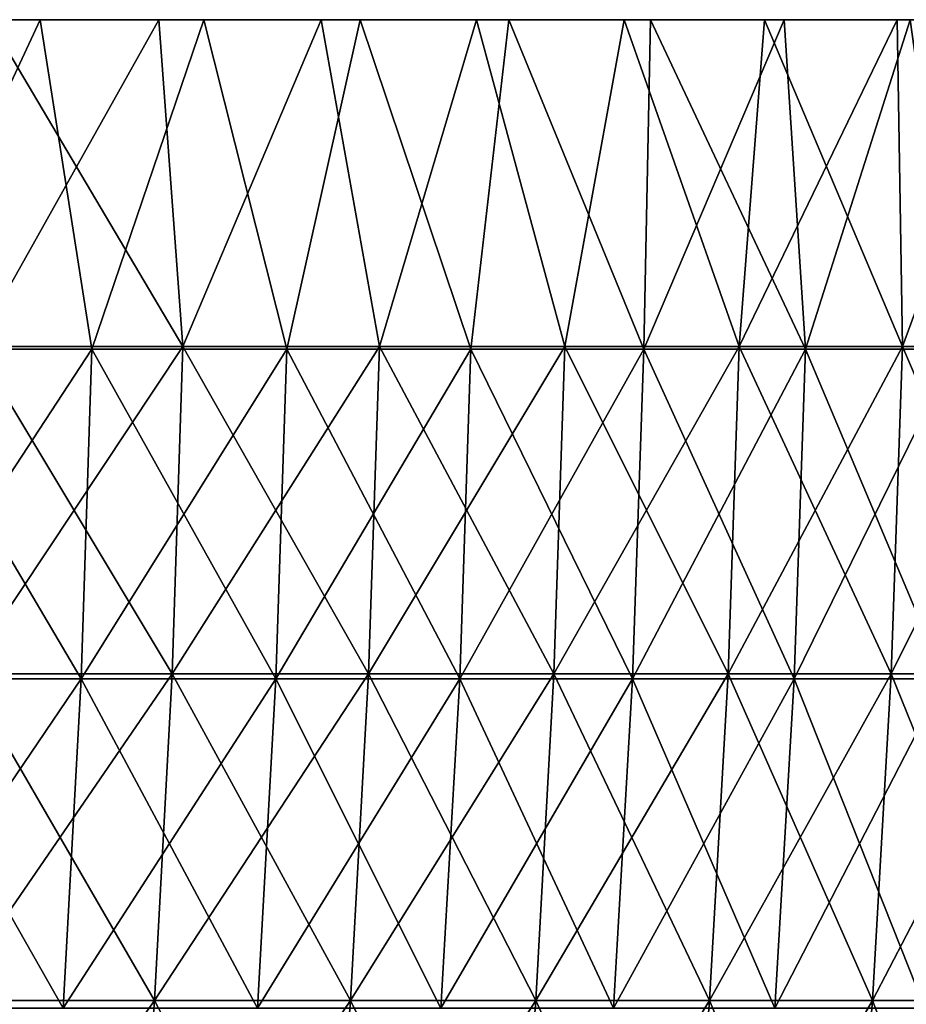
# Model space of a CAD drawing. Header units: millimetres. Extents: x -250 to 250, y 3898 to 4150.
# Tile 557 of 558: x 213 to 230, y 4131 to 4150. Entities that reach past the tile are written whole.
import ezdxf

# ---------------------------------------------------------------- set-up
doc = ezdxf.new("R2010")
doc.units = ezdxf.units.MM
doc.header["$LTSCALE"] = 5.599365
for name, color, linetype in [('1', 7, 'CONTINUOUS'), ('2', 7, 'CONTINUOUS'), ('3', 7, 'CONTINUOUS'), ('4', 7, 'CONTINUOUS'), ('5', 7, 'CONTINUOUS')]:
    doc.layers.add(name, color=color, linetype=linetype)

msp = doc.modelspace()

# ---------------------------------------------------------------- linework, layer by layer
at = {"layer": '1', "color": 251, "linetype": 'Continuous', "true_color": 0x504f50}
for points in [[(212.749, 4150, 131.294), (215.981, 4150, 125.906), (210.464, 4150, 131.183), (212.749, 4150, 131.294)], [(210.464, 4150, 131.183), (215.981, 4150, 125.906), (213.72, 4150, 125.809), (210.464, 4150, 131.183)], [(215.981, 4150, -125.906), (212.749, 4150, -131.294), (210.464, 4150, -131.183), (215.981, 4150, -125.906)], [(213.72, 4150, -125.809), (215.981, 4150, -125.906), (210.464, 4150, -131.183), (213.72, 4150, -125.809)], [(215.981, 4150, 125.906), (219.077, 4150, 120.438), (213.72, 4150, 125.809), (215.981, 4150, 125.906)], [(213.72, 4150, 125.809), (219.077, 4150, 120.438), (216.838, 4150, 120.354), (213.72, 4150, 125.809)], [(219.077, 4150, -120.438), (215.981, 4150, -125.906), (213.72, 4150, -125.809), (219.077, 4150, -120.438)], [(216.838, 4150, -120.355), (219.077, 4150, -120.438), (213.72, 4150, -125.809), (216.838, 4150, -120.355)], [(219.077, 4150, 120.438), (222.034, 4150, 114.895), (216.838, 4150, 120.354), (219.077, 4150, 120.438)], [(216.838, 4150, 120.354), (222.034, 4150, 114.895), (219.818, 4150, 114.823), (216.838, 4150, 120.354)], [(222.034, 4150, -114.895), (219.077, 4150, -120.438), (216.838, 4150, -120.355), (222.034, 4150, -114.895)], [(219.817, 4150, -114.823), (222.034, 4150, -114.895), (216.838, 4150, -120.355), (219.817, 4150, -114.823)], [(224.851, 4150, -109.279), (222.034, 4150, -114.895), (219.817, 4150, -114.823), (224.851, 4150, -109.279)], [(222.656, 4150, -109.218), (224.851, 4150, -109.279), (219.817, 4150, -114.823), (222.656, 4150, -109.218)], [(222.034, 4150, 114.895), (224.851, 4150, 109.279), (219.818, 4150, 114.823), (222.034, 4150, 114.895)], [(219.818, 4150, 114.823), (224.851, 4150, 109.279), (222.656, 4150, 109.217), (219.818, 4150, 114.823)], [(224.851, 4150, 109.279), (227.526, 4150, 103.594), (222.656, 4150, 109.217), (224.851, 4150, 109.279)], [(222.656, 4150, 109.217), (227.526, 4150, 103.594), (225.351, 4150, 103.542), (222.656, 4150, 109.217)], [(227.526, 4150, -103.594), (224.851, 4150, -109.279), (222.656, 4150, -109.218), (227.526, 4150, -103.594)], [(225.351, 4150, -103.542), (227.526, 4150, -103.594), (222.656, 4150, -109.218), (225.351, 4150, -103.542)], [(227.526, 4150, 103.594), (230.058, 4150, 97.843), (225.351, 4150, 103.542), (227.526, 4150, 103.594)], [(225.351, 4150, 103.542), (230.058, 4150, 97.843), (227.902, 4150, 97.8), (225.351, 4150, 103.542)], [(230.058, 4150, -97.843), (227.526, 4150, -103.594), (225.351, 4150, -103.542), (230.058, 4150, -97.843)], [(227.902, 4150, -97.8), (230.058, 4150, -97.843), (225.351, 4150, -103.542), (227.902, 4150, -97.8)], [(230.058, 4150, 97.843), (232.444, 4150, 92.031), (227.902, 4150, 97.8), (230.058, 4150, 97.843)], [(227.902, 4150, 97.8), (232.444, 4150, 92.031), (230.306, 4150, 91.995), (227.902, 4150, 97.8)], [(232.444, 4150, -92.031), (230.058, 4150, -97.843), (227.902, 4150, -97.8), (232.444, 4150, -92.031)], [(230.306, 4150, -91.996), (232.444, 4150, -92.031), (227.902, 4150, -97.8), (230.306, 4150, -91.996)]]:
    msp.add_3dface(points, dxfattribs=at)
at = {"layer": '2', "color": 251, "linetype": 'Continuous', "true_color": 0x504f50}
for points in [[(212.749, 4150, -131.294), (215.981, 4150, -125.906), (212.488, 4143.772, -131.567), (212.749, 4150, -131.294)], [(215.981, 4150, -125.906), (216.439, 4143.772, -124.961), (212.488, 4143.772, -131.567), (215.981, 4150, -125.906)], [(215.981, 4150, -125.906), (219.077, 4150, -120.438), (216.439, 4143.772, -124.961), (215.981, 4150, -125.906)], [(219.077, 4150, -120.438), (220.185, 4143.772, -118.237), (216.439, 4143.772, -124.961), (219.077, 4150, -120.438)], [(219.077, 4150, -120.438), (222.034, 4150, -114.895), (220.185, 4143.772, -118.237), (219.077, 4150, -120.438)], [(222.034, 4150, -114.895), (223.721, 4143.772, -111.4), (220.185, 4143.772, -118.237), (222.034, 4150, -114.895)], [(222.034, 4150, -114.895), (224.851, 4150, -109.279), (223.721, 4143.772, -111.4), (222.034, 4150, -114.895)], [(224.851, 4150, -109.279), (227.046, 4143.772, -104.458), (223.721, 4143.772, -111.4), (224.851, 4150, -109.279)], [(224.851, 4150, -109.279), (227.526, 4150, -103.594), (227.046, 4143.772, -104.458), (224.851, 4150, -109.279)], [(227.526, 4150, -103.594), (230.058, 4150, -97.843), (227.046, 4143.772, -104.458), (227.526, 4150, -103.594)], [(230.058, 4150, -97.843), (230.155, 4143.772, -97.416), (227.046, 4143.772, -104.458), (230.058, 4150, -97.843)], [(230.058, 4150, -97.843), (232.444, 4150, -92.031), (230.155, 4143.772, -97.416), (230.058, 4150, -97.843)], [(232.444, 4150, -92.031), (233.046, 4143.772, -90.282), (230.155, 4143.772, -97.416), (232.444, 4150, -92.031)], [(216.237, 4137.541, -124.845), (212.29, 4137.541, -131.445), (216.439, 4143.772, -124.961), (216.237, 4137.541, -124.845)], [(216.439, 4143.772, -124.961), (212.29, 4137.541, -131.445), (212.488, 4143.772, -131.567), (216.439, 4143.772, -124.961)], [(219.979, 4137.541, -118.126), (216.237, 4137.541, -124.845), (220.185, 4143.772, -118.237), (219.979, 4137.541, -118.126)], [(220.185, 4143.772, -118.237), (216.237, 4137.541, -124.845), (216.439, 4143.772, -124.961), (220.185, 4143.772, -118.237)], [(223.513, 4137.541, -111.296), (219.979, 4137.541, -118.126), (223.721, 4143.772, -111.4), (223.513, 4137.541, -111.296)], [(223.721, 4143.772, -111.4), (219.979, 4137.541, -118.126), (220.185, 4143.772, -118.237), (223.721, 4143.772, -111.4)], [(226.834, 4137.541, -104.36), (223.513, 4137.541, -111.296), (227.046, 4143.772, -104.458), (226.834, 4137.541, -104.36)], [(227.046, 4143.772, -104.458), (223.513, 4137.541, -111.296), (223.721, 4143.772, -111.4), (227.046, 4143.772, -104.458)], [(229.94, 4137.541, -97.325), (226.834, 4137.541, -104.36), (230.155, 4143.772, -97.416), (229.94, 4137.541, -97.325)], [(230.155, 4143.772, -97.416), (226.834, 4137.541, -104.36), (227.046, 4143.772, -104.458), (230.155, 4143.772, -97.416)], [(232.828, 4137.541, -90.198), (229.94, 4137.541, -97.325), (233.046, 4143.772, -90.282), (232.828, 4137.541, -90.198)], [(233.046, 4143.772, -90.282), (229.94, 4137.541, -97.325), (230.155, 4143.772, -97.416), (233.046, 4143.772, -90.282)], [(215.901, 4131.318, -124.65), (211.96, 4131.318, -131.24), (216.237, 4137.541, -124.845), (215.901, 4131.318, -124.65)], [(216.237, 4137.541, -124.845), (211.96, 4131.318, -131.24), (212.29, 4137.541, -131.445), (216.237, 4137.541, -124.845)], [(219.637, 4131.318, -117.943), (215.901, 4131.318, -124.65), (219.979, 4137.541, -118.126), (219.637, 4131.318, -117.943)], [(219.979, 4137.541, -118.126), (215.901, 4131.318, -124.65), (216.237, 4137.541, -124.845), (219.979, 4137.541, -118.126)], [(223.165, 4131.318, -111.123), (219.637, 4131.318, -117.943), (223.513, 4137.541, -111.296), (223.165, 4131.318, -111.123)], [(223.513, 4137.541, -111.296), (219.637, 4131.318, -117.943), (219.979, 4137.541, -118.126), (223.513, 4137.541, -111.296)], [(226.481, 4131.318, -104.198), (223.165, 4131.318, -111.123), (226.834, 4137.541, -104.36), (226.481, 4131.318, -104.198)], [(226.834, 4137.541, -104.36), (223.165, 4131.318, -111.123), (223.513, 4137.541, -111.296), (226.834, 4137.541, -104.36)], [(229.583, 4131.318, -97.174), (226.481, 4131.318, -104.198), (229.94, 4137.541, -97.325), (229.583, 4131.318, -97.174)], [(229.94, 4137.541, -97.325), (226.481, 4131.318, -104.198), (226.834, 4137.541, -104.36), (229.94, 4137.541, -97.325)], [(232.466, 4131.318, -90.058), (229.583, 4131.318, -97.174), (232.828, 4137.541, -90.198), (232.466, 4131.318, -90.058)], [(232.828, 4137.541, -90.198), (229.583, 4131.318, -97.174), (229.94, 4137.541, -97.325), (232.828, 4137.541, -90.198)], [(215.43, 4125.107, -124.379), (211.498, 4125.107, -130.954), (215.901, 4131.318, -124.65), (215.43, 4125.107, -124.379)], [(215.901, 4131.318, -124.65), (211.498, 4125.107, -130.954), (211.96, 4131.318, -131.24), (215.901, 4131.318, -124.65)], [(219.158, 4125.107, -117.686), (215.43, 4125.107, -124.379), (219.637, 4131.318, -117.943), (219.158, 4125.107, -117.686)], [(219.637, 4131.318, -117.943), (215.43, 4125.107, -124.379), (215.901, 4131.318, -124.65), (219.637, 4131.318, -117.943)], [(222.679, 4125.107, -110.881), (219.158, 4125.107, -117.686), (223.165, 4131.318, -111.123), (222.679, 4125.107, -110.881)], [(223.165, 4131.318, -111.123), (219.158, 4125.107, -117.686), (219.637, 4131.318, -117.943), (223.165, 4131.318, -111.123)], [(225.988, 4125.107, -103.971), (222.679, 4125.107, -110.881), (226.481, 4131.318, -104.198), (225.988, 4125.107, -103.971)], [(226.481, 4131.318, -104.198), (222.679, 4125.107, -110.881), (223.165, 4131.318, -111.123), (226.481, 4131.318, -104.198)], [(229.082, 4125.107, -96.962), (225.988, 4125.107, -103.971), (229.583, 4131.318, -97.174), (229.082, 4125.107, -96.962)], [(229.583, 4131.318, -97.174), (225.988, 4125.107, -103.971), (226.481, 4131.318, -104.198), (229.583, 4131.318, -97.174)], [(231.96, 4125.107, -89.862), (229.082, 4125.107, -96.962), (232.466, 4131.318, -90.058), (231.96, 4125.107, -89.862)], [(232.466, 4131.318, -90.058), (229.082, 4125.107, -96.962), (229.583, 4131.318, -97.174), (232.466, 4131.318, -90.058)]]:
    msp.add_3dface(points, dxfattribs=at)
at = {"layer": '3', "color": 251, "linetype": 'Continuous', "true_color": 0x504f50}
for points in [[(212.749, 4150, 131.294), (212.488, 4143.772, 131.567), (216.439, 4143.772, 124.961), (212.749, 4150, 131.294)], [(215.981, 4150, 125.906), (212.749, 4150, 131.294), (216.439, 4143.772, 124.961), (215.981, 4150, 125.906)], [(219.077, 4150, 120.438), (215.981, 4150, 125.906), (216.439, 4143.772, 124.961), (219.077, 4150, 120.438)], [(219.077, 4150, 120.438), (216.439, 4143.772, 124.961), (220.185, 4143.772, 118.237), (219.077, 4150, 120.438)], [(222.034, 4150, 114.895), (219.077, 4150, 120.438), (220.185, 4143.772, 118.237), (222.034, 4150, 114.895)], [(222.034, 4150, 114.895), (220.185, 4143.772, 118.237), (223.721, 4143.772, 111.4), (222.034, 4150, 114.895)], [(224.851, 4150, 109.279), (222.034, 4150, 114.895), (223.721, 4143.772, 111.4), (224.851, 4150, 109.279)], [(224.851, 4150, 109.279), (223.721, 4143.772, 111.4), (227.046, 4143.772, 104.458), (224.851, 4150, 109.279)], [(227.526, 4150, 103.594), (224.851, 4150, 109.279), (227.046, 4143.772, 104.458), (227.526, 4150, 103.594)], [(227.526, 4150, 103.594), (227.046, 4143.772, 104.458), (230.155, 4143.772, 97.416), (227.526, 4150, 103.594)], [(230.058, 4150, 97.843), (227.526, 4150, 103.594), (230.155, 4143.772, 97.416), (230.058, 4150, 97.843)], [(232.444, 4150, 92.031), (230.058, 4150, 97.843), (230.155, 4143.772, 97.416), (232.444, 4150, 92.031)], [(232.444, 4150, 92.031), (230.155, 4143.772, 97.416), (233.046, 4143.772, 90.282), (232.444, 4150, 92.031)], [(212.29, 4137.541, 131.445), (216.237, 4137.541, 124.845), (212.488, 4143.772, 131.567), (212.29, 4137.541, 131.445)], [(212.488, 4143.772, 131.567), (216.237, 4137.541, 124.845), (216.439, 4143.772, 124.961), (212.488, 4143.772, 131.567)], [(216.237, 4137.541, 124.845), (219.979, 4137.541, 118.126), (216.439, 4143.772, 124.961), (216.237, 4137.541, 124.845)], [(216.439, 4143.772, 124.961), (219.979, 4137.541, 118.126), (220.185, 4143.772, 118.237), (216.439, 4143.772, 124.961)], [(219.979, 4137.541, 118.126), (223.513, 4137.541, 111.296), (220.185, 4143.772, 118.237), (219.979, 4137.541, 118.126)], [(220.185, 4143.772, 118.237), (223.513, 4137.541, 111.296), (223.721, 4143.772, 111.4), (220.185, 4143.772, 118.237)], [(223.513, 4137.541, 111.296), (226.834, 4137.541, 104.36), (223.721, 4143.772, 111.4), (223.513, 4137.541, 111.296)], [(223.721, 4143.772, 111.4), (226.834, 4137.541, 104.36), (227.046, 4143.772, 104.458), (223.721, 4143.772, 111.4)], [(226.834, 4137.541, 104.36), (229.94, 4137.541, 97.325), (227.046, 4143.772, 104.458), (226.834, 4137.541, 104.36)], [(227.046, 4143.772, 104.458), (229.94, 4137.541, 97.325), (230.155, 4143.772, 97.416), (227.046, 4143.772, 104.458)], [(229.94, 4137.541, 97.325), (232.828, 4137.541, 90.198), (230.155, 4143.772, 97.416), (229.94, 4137.541, 97.325)], [(230.155, 4143.772, 97.416), (232.828, 4137.541, 90.198), (233.046, 4143.772, 90.282), (230.155, 4143.772, 97.416)], [(211.96, 4131.318, 131.24), (215.901, 4131.318, 124.65), (212.29, 4137.541, 131.445), (211.96, 4131.318, 131.24)], [(212.29, 4137.541, 131.445), (215.901, 4131.318, 124.65), (216.237, 4137.541, 124.845), (212.29, 4137.541, 131.445)], [(215.901, 4131.318, 124.65), (219.637, 4131.318, 117.943), (216.237, 4137.541, 124.845), (215.901, 4131.318, 124.65)], [(216.237, 4137.541, 124.845), (219.637, 4131.318, 117.943), (219.979, 4137.541, 118.126), (216.237, 4137.541, 124.845)], [(219.637, 4131.318, 117.943), (223.165, 4131.318, 111.123), (219.979, 4137.541, 118.126), (219.637, 4131.318, 117.943)], [(219.979, 4137.541, 118.126), (223.165, 4131.318, 111.123), (223.513, 4137.541, 111.296), (219.979, 4137.541, 118.126)], [(223.165, 4131.318, 111.123), (226.481, 4131.318, 104.198), (223.513, 4137.541, 111.296), (223.165, 4131.318, 111.123)], [(223.513, 4137.541, 111.296), (226.481, 4131.318, 104.198), (226.834, 4137.541, 104.36), (223.513, 4137.541, 111.296)], [(226.481, 4131.318, 104.198), (229.583, 4131.318, 97.174), (226.834, 4137.541, 104.36), (226.481, 4131.318, 104.198)], [(226.834, 4137.541, 104.36), (229.583, 4131.318, 97.174), (229.94, 4137.541, 97.325), (226.834, 4137.541, 104.36)], [(229.583, 4131.318, 97.174), (232.466, 4131.318, 90.058), (229.94, 4137.541, 97.325), (229.583, 4131.318, 97.174)], [(229.94, 4137.541, 97.325), (232.466, 4131.318, 90.058), (232.828, 4137.541, 90.198), (229.94, 4137.541, 97.325)], [(211.498, 4125.107, 130.954), (215.43, 4125.107, 124.379), (211.96, 4131.318, 131.24), (211.498, 4125.107, 130.954)], [(211.96, 4131.318, 131.24), (215.43, 4125.107, 124.379), (215.901, 4131.318, 124.65), (211.96, 4131.318, 131.24)], [(215.43, 4125.107, 124.379), (219.158, 4125.107, 117.686), (215.901, 4131.318, 124.65), (215.43, 4125.107, 124.379)], [(215.901, 4131.318, 124.65), (219.158, 4125.107, 117.686), (219.637, 4131.318, 117.943), (215.901, 4131.318, 124.65)], [(219.158, 4125.107, 117.686), (222.679, 4125.107, 110.881), (219.637, 4131.318, 117.943), (219.158, 4125.107, 117.686)], [(219.637, 4131.318, 117.943), (222.679, 4125.107, 110.881), (223.165, 4131.318, 111.123), (219.637, 4131.318, 117.943)], [(222.679, 4125.107, 110.881), (225.988, 4125.107, 103.971), (223.165, 4131.318, 111.123), (222.679, 4125.107, 110.881)], [(223.165, 4131.318, 111.123), (225.988, 4125.107, 103.971), (226.481, 4131.318, 104.198), (223.165, 4131.318, 111.123)], [(225.988, 4125.107, 103.971), (229.082, 4125.107, 96.962), (226.481, 4131.318, 104.198), (225.988, 4125.107, 103.971)], [(226.481, 4131.318, 104.198), (229.082, 4125.107, 96.962), (229.583, 4131.318, 97.174), (226.481, 4131.318, 104.198)], [(229.082, 4125.107, 96.962), (231.96, 4125.107, 89.862), (229.583, 4131.318, 97.174), (229.082, 4125.107, 96.962)], [(229.583, 4131.318, 97.174), (231.96, 4125.107, 89.862), (232.466, 4131.318, 90.058), (229.583, 4131.318, 97.174)]]:
    msp.add_3dface(points, dxfattribs=at)
at = {"layer": '4', "color": 155, "linetype": 'Continuous', "true_color": 0x4a708c}
for points in [[(210.464, 4150, 131.183), (213.72, 4150, 125.809), (210.786, 4143.721, 130.513), (210.464, 4150, 131.183)], [(213.72, 4150, 125.809), (214.705, 4143.721, 123.96), (210.786, 4143.721, 130.513), (213.72, 4150, 125.809)], [(213.72, 4150, 125.809), (216.838, 4150, 120.354), (214.705, 4143.721, 123.96), (213.72, 4150, 125.809)], [(216.838, 4150, 120.354), (218.421, 4143.721, 117.29), (214.705, 4143.721, 123.96), (216.838, 4150, 120.354)], [(216.838, 4150, 120.354), (219.818, 4150, 114.823), (218.421, 4143.721, 117.29), (216.838, 4150, 120.354)], [(219.818, 4150, 114.823), (221.929, 4143.721, 110.508), (218.421, 4143.721, 117.29), (219.818, 4150, 114.823)], [(219.818, 4150, 114.823), (222.656, 4150, 109.217), (221.929, 4143.721, 110.508), (219.818, 4150, 114.823)], [(222.656, 4150, 109.217), (225.227, 4143.721, 103.621), (221.929, 4143.721, 110.508), (222.656, 4150, 109.217)], [(222.656, 4150, 109.217), (225.351, 4150, 103.542), (225.227, 4143.721, 103.621), (222.656, 4150, 109.217)], [(225.351, 4150, 103.542), (227.902, 4150, 97.8), (225.227, 4143.721, 103.621), (225.351, 4150, 103.542)], [(227.902, 4150, 97.8), (228.311, 4143.721, 96.636), (225.227, 4143.721, 103.621), (227.902, 4150, 97.8)], [(227.902, 4150, 97.8), (230.306, 4150, 91.995), (228.311, 4143.721, 96.636), (227.902, 4150, 97.8)], [(230.306, 4150, 91.995), (231.179, 4143.721, 89.559), (228.311, 4143.721, 96.636), (230.306, 4150, 91.995)], [(214.499, 4137.44, 123.841), (210.583, 4137.44, 130.388), (214.705, 4143.721, 123.96), (214.499, 4137.44, 123.841)], [(214.705, 4143.721, 123.96), (210.583, 4137.44, 130.388), (210.786, 4143.721, 130.513), (214.705, 4143.721, 123.96)], [(218.211, 4137.44, 117.177), (214.499, 4137.44, 123.841), (218.421, 4143.721, 117.29), (218.211, 4137.44, 117.177)], [(218.421, 4143.721, 117.29), (214.499, 4137.44, 123.841), (214.705, 4143.721, 123.96), (218.421, 4143.721, 117.29)], [(221.716, 4137.44, 110.401), (218.211, 4137.44, 117.177), (221.929, 4143.721, 110.508), (221.716, 4137.44, 110.401)], [(221.929, 4143.721, 110.508), (218.211, 4137.44, 117.177), (218.421, 4143.721, 117.29), (221.929, 4143.721, 110.508)], [(225.01, 4137.44, 103.521), (221.716, 4137.44, 110.401), (225.227, 4143.721, 103.621), (225.01, 4137.44, 103.521)], [(225.227, 4143.721, 103.621), (221.716, 4137.44, 110.401), (221.929, 4143.721, 110.508), (225.227, 4143.721, 103.621)], [(228.091, 4137.44, 96.543), (225.01, 4137.44, 103.521), (228.311, 4143.721, 96.636), (228.091, 4137.44, 96.543)], [(228.311, 4143.721, 96.636), (225.01, 4137.44, 103.521), (225.227, 4143.721, 103.621), (228.311, 4143.721, 96.636)], [(230.956, 4137.44, 89.473), (228.091, 4137.44, 96.543), (231.179, 4143.721, 89.559), (230.956, 4137.44, 89.473)], [(231.179, 4143.721, 89.559), (228.091, 4137.44, 96.543), (228.311, 4143.721, 96.636), (231.179, 4143.721, 89.559)], [(214.154, 4131.167, 123.642), (210.245, 4131.167, 130.178), (214.499, 4137.44, 123.841), (214.154, 4131.167, 123.642)], [(214.499, 4137.44, 123.841), (210.245, 4131.167, 130.178), (210.583, 4137.44, 130.388), (214.499, 4137.44, 123.841)], [(217.86, 4131.167, 116.988), (214.154, 4131.167, 123.642), (218.211, 4137.44, 117.177), (217.86, 4131.167, 116.988)], [(218.211, 4137.44, 117.177), (214.154, 4131.167, 123.642), (214.499, 4137.44, 123.841), (218.211, 4137.44, 117.177)], [(221.359, 4131.167, 110.224), (217.86, 4131.167, 116.988), (221.716, 4137.44, 110.401), (221.359, 4131.167, 110.224)], [(221.716, 4137.44, 110.401), (217.86, 4131.167, 116.988), (218.211, 4137.44, 117.177), (221.716, 4137.44, 110.401)], [(224.649, 4131.167, 103.355), (221.359, 4131.167, 110.224), (225.01, 4137.44, 103.521), (224.649, 4131.167, 103.355)], [(225.01, 4137.44, 103.521), (221.359, 4131.167, 110.224), (221.716, 4137.44, 110.401), (225.01, 4137.44, 103.521)], [(227.725, 4131.167, 96.388), (224.649, 4131.167, 103.355), (228.091, 4137.44, 96.543), (227.725, 4131.167, 96.388)], [(228.091, 4137.44, 96.543), (224.649, 4131.167, 103.355), (225.01, 4137.44, 103.521), (228.091, 4137.44, 96.543)], [(230.585, 4131.167, 89.329), (227.725, 4131.167, 96.388), (230.956, 4137.44, 89.473), (230.585, 4131.167, 89.329)], [(230.956, 4137.44, 89.473), (227.725, 4131.167, 96.388), (228.091, 4137.44, 96.543), (230.956, 4137.44, 89.473)]]:
    msp.add_3dface(points, dxfattribs=at)
at = {"layer": '5', "color": 155, "linetype": 'Continuous', "true_color": 0x4a708c}
for points in [[(213.72, 4150, -125.809), (210.464, 4150, -131.183), (210.786, 4143.721, -130.513), (213.72, 4150, -125.809)], [(213.72, 4150, -125.809), (210.786, 4143.721, -130.513), (214.705, 4143.721, -123.96), (213.72, 4150, -125.809)], [(216.838, 4150, -120.355), (213.72, 4150, -125.809), (214.705, 4143.721, -123.96), (216.838, 4150, -120.355)], [(216.838, 4150, -120.355), (214.705, 4143.721, -123.96), (218.421, 4143.721, -117.29), (216.838, 4150, -120.355)], [(219.817, 4150, -114.823), (216.838, 4150, -120.355), (218.421, 4143.721, -117.29), (219.817, 4150, -114.823)], [(219.817, 4150, -114.823), (218.421, 4143.721, -117.29), (221.929, 4143.721, -110.508), (219.817, 4150, -114.823)], [(222.656, 4150, -109.218), (219.817, 4150, -114.823), (221.929, 4143.721, -110.508), (222.656, 4150, -109.218)], [(222.656, 4150, -109.218), (221.929, 4143.721, -110.508), (225.227, 4143.721, -103.621), (222.656, 4150, -109.218)], [(225.351, 4150, -103.542), (222.656, 4150, -109.218), (225.227, 4143.721, -103.621), (225.351, 4150, -103.542)], [(225.351, 4150, -103.542), (225.227, 4143.721, -103.621), (228.311, 4143.721, -96.636), (225.351, 4150, -103.542)], [(227.902, 4150, -97.8), (225.351, 4150, -103.542), (228.311, 4143.721, -96.636), (227.902, 4150, -97.8)], [(230.306, 4150, -91.996), (227.902, 4150, -97.8), (228.311, 4143.721, -96.636), (230.306, 4150, -91.996)], [(230.306, 4150, -91.996), (228.311, 4143.721, -96.636), (231.179, 4143.721, -89.559), (230.306, 4150, -91.996)], [(210.583, 4137.44, -130.388), (214.499, 4137.44, -123.841), (210.786, 4143.721, -130.513), (210.583, 4137.44, -130.388)], [(210.786, 4143.721, -130.513), (214.499, 4137.44, -123.841), (214.705, 4143.721, -123.96), (210.786, 4143.721, -130.513)], [(214.499, 4137.44, -123.841), (218.211, 4137.44, -117.177), (214.705, 4143.721, -123.96), (214.499, 4137.44, -123.841)], [(214.705, 4143.721, -123.96), (218.211, 4137.44, -117.177), (218.421, 4143.721, -117.29), (214.705, 4143.721, -123.96)], [(218.211, 4137.44, -117.177), (221.716, 4137.44, -110.401), (218.421, 4143.721, -117.29), (218.211, 4137.44, -117.177)], [(218.421, 4143.721, -117.29), (221.716, 4137.44, -110.401), (221.929, 4143.721, -110.508), (218.421, 4143.721, -117.29)], [(221.716, 4137.44, -110.401), (225.01, 4137.44, -103.521), (221.929, 4143.721, -110.508), (221.716, 4137.44, -110.401)], [(221.929, 4143.721, -110.508), (225.01, 4137.44, -103.521), (225.227, 4143.721, -103.621), (221.929, 4143.721, -110.508)], [(225.01, 4137.44, -103.521), (228.091, 4137.44, -96.543), (225.227, 4143.721, -103.621), (225.01, 4137.44, -103.521)], [(225.227, 4143.721, -103.621), (228.091, 4137.44, -96.543), (228.311, 4143.721, -96.636), (225.227, 4143.721, -103.621)], [(228.091, 4137.44, -96.543), (230.956, 4137.44, -89.473), (228.311, 4143.721, -96.636), (228.091, 4137.44, -96.543)], [(228.311, 4143.721, -96.636), (230.956, 4137.44, -89.473), (231.179, 4143.721, -89.559), (228.311, 4143.721, -96.636)], [(210.245, 4131.167, -130.178), (214.154, 4131.167, -123.642), (210.583, 4137.44, -130.388), (210.245, 4131.167, -130.178)], [(210.583, 4137.44, -130.388), (214.154, 4131.167, -123.642), (214.499, 4137.44, -123.841), (210.583, 4137.44, -130.388)], [(214.154, 4131.167, -123.642), (217.86, 4131.167, -116.988), (214.499, 4137.44, -123.841), (214.154, 4131.167, -123.642)], [(214.499, 4137.44, -123.841), (217.86, 4131.167, -116.988), (218.211, 4137.44, -117.177), (214.499, 4137.44, -123.841)], [(217.86, 4131.167, -116.988), (221.359, 4131.167, -110.224), (218.211, 4137.44, -117.177), (217.86, 4131.167, -116.988)], [(218.211, 4137.44, -117.177), (221.359, 4131.167, -110.224), (221.716, 4137.44, -110.401), (218.211, 4137.44, -117.177)], [(221.359, 4131.167, -110.224), (224.649, 4131.167, -103.355), (221.716, 4137.44, -110.401), (221.359, 4131.167, -110.224)], [(221.716, 4137.44, -110.401), (224.649, 4131.167, -103.355), (225.01, 4137.44, -103.521), (221.716, 4137.44, -110.401)], [(224.649, 4131.167, -103.355), (227.725, 4131.167, -96.388), (225.01, 4137.44, -103.521), (224.649, 4131.167, -103.355)], [(225.01, 4137.44, -103.521), (227.725, 4131.167, -96.388), (228.091, 4137.44, -96.543), (225.01, 4137.44, -103.521)], [(227.725, 4131.167, -96.388), (230.585, 4131.167, -89.329), (228.091, 4137.44, -96.543), (227.725, 4131.167, -96.388)], [(228.091, 4137.44, -96.543), (230.585, 4131.167, -89.329), (230.956, 4137.44, -89.473), (228.091, 4137.44, -96.543)]]:
    msp.add_3dface(points, dxfattribs=at)

doc.saveas('drawing.dxf')
